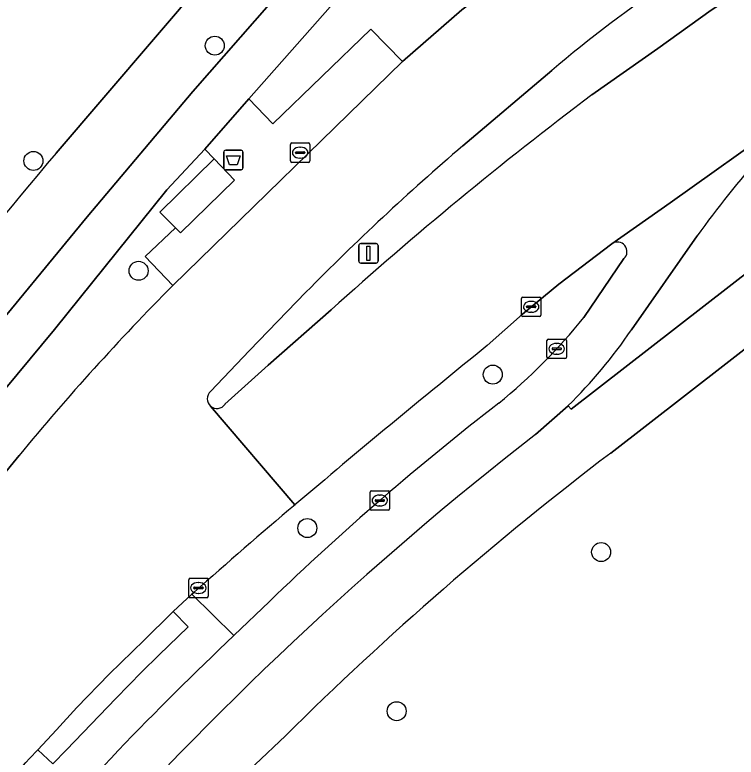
# Model space of a CAD drawing. Extents: x 159960 to 160866, y 382700 to 383354.
# Drawn here: x 160400.81 to 160437.95, y 383255.88 to 383294.09 of the extents above; entities that cross this region are included whole.
import ezdxf

# ---------------------------------------------------------------- set-up
doc = ezdxf.new("R2010")
doc.units = 0
for name, color, linetype in [('IMGEO_Afvalbak', 7, 'Continuous'), ('IMGEO_Berm_groen', 7, 'Continuous'), ('IMGEO_Berm_open', 7, 'Continuous'), ('IMGEO_Boom', 7, 'Continuous'), ('IMGEO_Erf', 7, 'Continuous'), ('IMGEO_Fietspad_open', 7, 'Continuous'), ('IMGEO_Groenvoorziening', 7, 'Continuous'), ('IMGEO_Kolk', 7, 'Continuous'), ('IMGEO_Lichtmast', 7, 'Continuous'), ('IMGEO_Rijbaan_lokaal_gesloten', 7, 'Continuous'), ('IMGEO_Verkeerseiland_open', 7, 'Continuous'), ('IMGEO_Voetpad_gesloten', 7, 'Continuous'), ('IMGEO_Voetpad_open', 7, 'Continuous')]:
    doc.layers.add(name, color=color, linetype=linetype)

msp = doc.modelspace()

# ---------------------------------------------------------------- linework, layer by layer
at = {"layer": 'IMGEO_Afvalbak'}
for p, q in [((160411.67, 383287.122), (160412.46, 383287.122)), ((160412.46, 383287.122), (160411.67, 383287.122)), ((160411.57, 383286.222), (160411.57, 383287.022)), ((160411.57, 383287.022), (160411.57, 383286.222)), ((160412.56, 383287.022), (160412.56, 383286.222)), ((160412.56, 383286.222), (160412.56, 383287.022)), ((160412.46, 383286.122), (160411.67, 383286.122)), ((160411.67, 383286.122), (160412.46, 383286.122))]:
    msp.add_line(p, q, dxfattribs=at)
msp.add_lwpolyline([(160411.713, 383286.836), (160412.417, 383286.836), (160412.268, 383286.366), (160411.862, 383286.366), (160411.713, 383286.836)], dxfattribs=at)
for centre, start, end in [((160411.67, 383287.022), 90, 180), ((160411.67, 383287.022), 90, 180), ((160412.46, 383287.022), 0, 90), ((160412.46, 383287.022), 360, 90), ((160411.67, 383286.222), 180, 270), ((160411.67, 383286.222), 180, 270), ((160412.46, 383286.222), 270, 0), ((160412.46, 383286.222), 270, 0)]:
    msp.add_arc(centre, 0.1, start, end, dxfattribs=at)
at = {"layer": 'IMGEO_Berm_groen'}
for points in [[(160429.296, 383273.974), (160429.455, 383273.802), (160455.331, 383293.876), (160456.522, 383308.527)], [(160426.999, 383305.784), (160412.859, 383289.773), (160414.09, 383288.484), (160419.139, 383293.357), (160420.781, 383291.686), (160423.823, 383294.357), (160428.026, 383297.557), (160429.841, 383298.99)], [(160409.078, 383283.136), (160408.282, 383283.932), (160411.081, 383286.675), (160410.595, 383287.17), (160408.641, 383285.076), (160402.858, 383277.893), (160398.328, 383272.463), (160395.887, 383269.293), (160397.062, 383268.357), (160397.972, 383269.497), (160398.867, 383268.79), (160401.034, 383271.415)], [(160408.95, 383280.166), (160407.521, 383281.655), (160409.078, 383283.136)], [(160435.941, 383282.711), (160432.558, 383277.877)], [(160431.557, 383282.308), (160428.82, 383280.231), (160426.951, 383278.677), (160425.132, 383277.064)], [(160430.117, 383278.52), (160432.179, 383281.543)], [(160410.04, 383264.37), (160409.928, 383264.266), (160412.098, 383262.139), (160413.925, 383263.903)]]:
    msp.add_lwpolyline(points, dxfattribs=at)
for centre, radius, start, end in [((160476.509, 383253.635), 49.912, 132.1093, 144.3701), ((160431.839, 383281.902), 0.494, 313.4925, 124.7346), ((160499.992, 383189.856), 128.236, 135.23099, 140.50513), ((160406.666, 383297.407), 30.111, 309.2764, 321.1528), ((160412.132, 383291.633), 24.626, 314.1843, 326.0402), ((160758.536, 382864.51), 530.433, 128.94328, 130.33094), ((160512.892, 383161.256), 142.586, 127.68411, 133.9544), ((160593.615, 383057.487), 276.587, 130.15942, 131.5837)]:
    msp.add_arc(centre, radius, start, end, dxfattribs=at)
at = {"layer": 'IMGEO_Berm_open'}
msp.add_lwpolyline([(160412.098, 383262.139), (160409.928, 383264.266), (160408.972, 383263.377), (160409.739, 383262.599), (160408.23, 383261.131), (160407.352, 383260.274), (160406.015, 383258.899), (160403.469, 383256.265), (160402.762, 383255.538), (160401.99, 383256.259), (160401.569, 383255.81), (160401.381, 383255.608)], dxfattribs=at)
msp.add_arc((160525.006, 383142.407), 164.572, 133.31976, 139.17317, dxfattribs=at)
at = {"layer": 'IMGEO_Boom'}
for centre in [(160411.109, 383292.504), (160401.77, 383286.571), (160407.187, 383280.916), (160425.422, 383275.572), (160415.874, 383267.676), (160431.003, 383266.438), (160420.473, 383258.248)]:
    msp.add_circle(centre, 0.489, dxfattribs=at)
at = {"layer": 'IMGEO_Erf'}
msp.add_lwpolyline([(160402.939, 383286.98), (160410.517, 383295.827), (160414.865, 383300.708), (160412.947, 383303.057), (160411.638, 383304.574), (160410.927, 383305.287), (160409.42, 383306.607), (160407.85, 383307.867), (160406.277, 383309.095), (160405.453, 383309.675), (160404.287, 383310.442), (160402.42, 383311.607), (160399.782, 383313.197), (160397.451, 383314.436), (160394.323, 383315.825), (160390.43, 383317.329), (160386.792, 383318.704), (160382.972, 383319.807), (160378.836, 383321.134), (160353.138, 383329.606)], dxfattribs=at)
msp.add_arc((160610.757, 383111.741), 271.84, 139.86139, 149.42281, dxfattribs=at)
at = {"layer": 'IMGEO_Fietspad_open'}
for points in [[(160425.599, 383307.806), (160416.978, 383298.12), (160415.622, 383296.596), (160409.982, 383290.143), (160404.533, 383283.689), (160398.866, 383276.83), (160393.529, 383269.868), (160388.714, 383263.145), (160383.615, 383255.458), (160380.25, 383250), (160379.14, 383248.2), (160375.404, 383241.384), (160371.218, 383233.388), (160367.861, 383226.24), (160364.757, 383219.002), (160361.535, 383210.673), (160358.835, 383202.785), (160352.2, 383180.324)], [(160383.328, 383250.558), (160387.303, 383256.751), (160390.83, 383262.019), (160393.278, 383265.662), (160395.36, 383268.555), (160395.887, 383269.293), (160398.328, 383272.463), (160402.858, 383277.893), (160408.641, 383285.076), (160410.595, 383287.17), (160412.859, 383289.773), (160426.999, 383305.784)], [(160443.041, 383290.663), (160441.524, 383289.455), (160440.934, 383288.99), (160440.338, 383288.532), (160434.554, 383284.416), (160431.557, 383282.308)], [(160432.558, 383277.877), (160435.941, 383282.711)], [(160432.179, 383281.543), (160430.117, 383278.52)], [(160427.618, 383272.486), (160429.296, 383273.974)], [(160413.925, 383263.903), (160412.098, 383262.139)]]:
    msp.add_lwpolyline(points, dxfattribs=at)
for centre, radius, start, end in [((160476.509, 383253.635), 49.912, 132.1093, 144.3701), ((160431.839, 383281.902), 0.494, 313.4925, 124.7346), ((160406.666, 383297.407), 30.111, 309.2764, 321.1528), ((160412.132, 383291.633), 24.626, 314.1843, 326.0402), ((160512.892, 383161.256), 142.586, 127.68411, 133.9544), ((160534.83, 383134.449), 174.782, 127.83621, 138.59926), ((160525.006, 383142.407), 164.572, 133.31976, 139.17317)]:
    msp.add_arc(centre, radius, start, end, dxfattribs=at)
at = {"layer": 'IMGEO_Groenvoorziening'}
for points in [[(160455.038, 383289.805), (160431.494, 383271.532)], [(160414.746, 383256.974), (160413.194, 383255.504)]]:
    msp.add_lwpolyline(points, dxfattribs=at)
msp.add_arc((160533.013, 383137.828), 167.878, 127.20886, 134.78797, dxfattribs=at)
at = {"layer": 'IMGEO_Kolk'}
for p, q in [((160415.078, 383287.497), (160415.93, 383287.497)), ((160415.003, 383286.571), (160415.003, 383287.423)), ((160415.491, 383287.277), (160415.516, 383287.277)), ((160416.004, 383287.423), (160416.004, 383286.571)), ((160415.262, 383286.991), (160415.262, 383287.003)), ((160415.7, 383286.954), (160415.302, 383286.954)), ((160415.305, 383287.04), (160415.703, 383287.04)), ((160415.514, 383286.717), (160415.489, 383286.717)), ((160415.746, 383287.003), (160415.746, 383286.991)), ((160415.93, 383286.497), (160415.078, 383286.497)), ((160426.9, 383278.639), (160426.9, 383279.491)), ((160426.975, 383279.565), (160427.827, 383279.565)), ((160427.901, 383279.491), (160427.901, 383278.639)), ((160427.159, 383279.059), (160427.159, 383279.071)), ((160427.202, 383279.108), (160427.6, 383279.108)), ((160427.388, 383279.345), (160427.413, 383279.345)), ((160427.643, 383279.071), (160427.643, 383279.059)), ((160427.597, 383279.022), (160427.199, 383279.022)), ((160427.411, 383278.785), (160427.386, 383278.785)), ((160427.827, 383278.565), (160426.975, 383278.565)), ((160428.214, 383276.474), (160428.214, 383277.326)), ((160428.289, 383277.4), (160429.141, 383277.4)), ((160428.702, 383277.18), (160428.727, 383277.18)), ((160429.215, 383277.326), (160429.215, 383276.474)), ((160428.473, 383276.894), (160428.473, 383276.906)), ((160428.911, 383276.857), (160428.513, 383276.857)), ((160428.516, 383276.943), (160428.914, 383276.943)), ((160428.957, 383276.906), (160428.957, 383276.894)), ((160429.141, 383276.4), (160428.289, 383276.4)), ((160428.725, 383276.62), (160428.7, 383276.62)), ((160419.105, 383268.665), (160419.105, 383269.517)), ((160419.18, 383269.591), (160420.032, 383269.591)), ((160420.106, 383269.517), (160420.106, 383268.665)), ((160419.407, 383269.134), (160419.805, 383269.134)), ((160419.593, 383269.371), (160419.618, 383269.371)), ((160419.364, 383269.085), (160419.364, 383269.097)), ((160419.802, 383269.048), (160419.404, 383269.048)), ((160419.616, 383268.811), (160419.591, 383268.811)), ((160419.848, 383269.097), (160419.848, 383269.085)), ((160420.032, 383268.591), (160419.18, 383268.591)), ((160409.765, 383264.165), (160409.765, 383265.017)), ((160409.84, 383265.091), (160410.692, 383265.091)), ((160410.766, 383265.017), (160410.766, 383264.165)), ((160410.024, 383264.585), (160410.024, 383264.597)), ((160410.462, 383264.548), (160410.064, 383264.548)), ((160410.067, 383264.634), (160410.465, 383264.634)), ((160410.253, 383264.871), (160410.278, 383264.871)), ((160410.508, 383264.597), (160410.508, 383264.585)), ((160410.276, 383264.311), (160410.251, 383264.311)), ((160410.692, 383264.091), (160409.84, 383264.091))]:
    msp.add_line(p, q, dxfattribs=at)
for points in [[(160415.078, 383287.497), (160415.93, 383287.497)], [(160415.003, 383286.571), (160415.003, 383287.423)], [(160416.004, 383287.423), (160416.004, 383286.571)], [(160415.93, 383286.497), (160415.078, 383286.497)], [(160426.9, 383278.639), (160426.9, 383279.491)], [(160426.975, 383279.565), (160427.827, 383279.565)], [(160427.901, 383279.491), (160427.901, 383278.639)], [(160427.827, 383278.565), (160426.975, 383278.565)], [(160428.214, 383276.474), (160428.214, 383277.326)], [(160428.289, 383277.4), (160429.141, 383277.4)], [(160429.215, 383277.326), (160429.215, 383276.474)], [(160429.141, 383276.4), (160428.289, 383276.4)], [(160419.105, 383268.665), (160419.105, 383269.517)], [(160419.18, 383269.591), (160420.032, 383269.591)], [(160420.106, 383269.517), (160420.106, 383268.665)], [(160420.032, 383268.591), (160419.18, 383268.591)], [(160409.765, 383264.165), (160409.765, 383265.017)], [(160409.84, 383265.091), (160410.692, 383265.091)], [(160410.766, 383265.017), (160410.766, 383264.165)], [(160410.692, 383264.091), (160409.84, 383264.091)]]:
    msp.add_lwpolyline(points, dxfattribs=at)
for centre, radius, start, end in [((160415.08, 383287.421), 0.0765, 91.552, 178.448), ((160415.08, 383287.421), 0.0765, 91.552, 178.448), ((160415.928, 383287.421), 0.0765, 1.552, 88.448), ((160415.928, 383287.421), 0.0765, 1.552, 88.448), ((160415.302, 383287), 0.0403, 85.8775, 175.7526), ((160415.299, 383286.99), 0.0366, 178.938, 274.7102), ((160415.703, 383286.997), 0.043, 264.8664, 352.4533), ((160415.707, 383287.002), 0.0386, 1.7309, 96.639), ((160415.08, 383286.573), 0.0765, 181.552, 268.448), ((160415.08, 383286.573), 0.0765, 181.552, 268.448), ((160415.928, 383286.573), 0.0765, 271.552, 358.448), ((160415.928, 383286.573), 0.0765, 271.552, 358.448), ((160426.977, 383279.489), 0.0765, 91.552, 178.448), ((160426.977, 383279.489), 0.0765, 91.552, 178.448), ((160427.825, 383279.489), 0.0765, 1.552, 88.448), ((160427.825, 383279.489), 0.0765, 1.552, 88.448), ((160427.199, 383279.068), 0.0403, 85.8775, 175.7526), ((160427.196, 383279.058), 0.0366, 178.938, 274.7102), ((160427.6, 383279.065), 0.043, 264.8664, 352.4533), ((160427.604, 383279.07), 0.0386, 1.7309, 96.639), ((160426.977, 383278.641), 0.0765, 181.552, 268.448), ((160426.977, 383278.641), 0.0765, 181.552, 268.448), ((160427.825, 383278.641), 0.0765, 271.552, 358.448), ((160427.825, 383278.641), 0.0765, 271.552, 358.448), ((160428.291, 383277.324), 0.0765, 91.552, 178.448), ((160428.291, 383277.324), 0.0765, 91.552, 178.448), ((160429.139, 383277.324), 0.0765, 1.552, 88.448), ((160429.139, 383277.324), 0.0765, 1.552, 88.448), ((160428.513, 383276.903), 0.0403, 85.8775, 175.7526), ((160428.51, 383276.893), 0.0366, 178.938, 274.7102), ((160428.914, 383276.9), 0.043, 264.8664, 352.4533), ((160428.918, 383276.905), 0.0386, 1.7309, 96.639), ((160428.291, 383276.476), 0.0765, 181.552, 268.448), ((160428.291, 383276.476), 0.0765, 181.552, 268.448), ((160429.139, 383276.476), 0.0765, 271.552, 358.448), ((160429.139, 383276.476), 0.0765, 271.552, 358.448), ((160419.182, 383269.515), 0.0765, 91.552, 178.448), ((160419.182, 383269.515), 0.0765, 91.552, 178.448), ((160420.03, 383269.515), 0.0765, 1.552, 88.448), ((160420.03, 383269.515), 0.0765, 1.552, 88.448), ((160419.404, 383269.094), 0.0403, 85.8775, 175.7526), ((160419.809, 383269.096), 0.0386, 1.7309, 96.639), ((160419.401, 383269.084), 0.0366, 178.938, 274.7102), ((160419.805, 383269.091), 0.043, 264.8664, 352.4533), ((160419.182, 383268.667), 0.0765, 181.552, 268.448), ((160419.182, 383268.667), 0.0765, 181.552, 268.448), ((160420.03, 383268.667), 0.0765, 271.552, 358.448), ((160420.03, 383268.667), 0.0765, 271.552, 358.448), ((160409.842, 383265.015), 0.0765, 91.552, 178.448), ((160409.842, 383265.015), 0.0765, 91.552, 178.448), ((160410.69, 383265.015), 0.0765, 1.552, 88.448), ((160410.69, 383265.015), 0.0765, 1.552, 88.448), ((160410.064, 383264.594), 0.0403, 85.8775, 175.7526), ((160410.061, 383264.584), 0.0366, 178.938, 274.7102), ((160410.465, 383264.591), 0.043, 264.8664, 352.4533), ((160410.469, 383264.596), 0.0386, 1.7309, 96.639), ((160409.842, 383264.167), 0.0765, 181.552, 268.448), ((160409.842, 383264.167), 0.0765, 181.552, 268.448), ((160410.69, 383264.167), 0.0765, 271.552, 358.448), ((160410.69, 383264.167), 0.0765, 271.552, 358.448)]:
    msp.add_arc(centre, radius, start, end, dxfattribs=at)
for centre, major_axis, ratio, start_param, end_param in [((160415.49, 383286.997), (-0.387, 0.002), 0.722429, 4.712389, 7.853982), ((160415.515, 383286.997), (-0.39, 0.002), 0.717154, 1.570796, 4.712389), ((160427.387, 383279.065), (-0.387, 0.002), 0.722429, 4.712389, 7.853982), ((160427.412, 383279.065), (-0.39, 0.002), 0.717154, 1.570796, 4.712389), ((160428.701, 383276.9), (-0.387, 0.002), 0.722429, 4.712389, 7.853982), ((160428.726, 383276.9), (-0.39, 0.002), 0.717154, 1.570796, 4.712389), ((160419.592, 383269.091), (-0.387, 0.002), 0.722429, 4.712389, 7.853982), ((160419.617, 383269.091), (-0.39, 0.002), 0.717154, 1.570796, 4.712389), ((160410.252, 383264.591), (-0.387, 0.002), 0.722429, 4.712389, 7.853982), ((160410.277, 383264.591), (-0.39, 0.002), 0.717154, 1.570796, 4.712389)]:
    msp.add_ellipse(centre, major_axis=major_axis, ratio=ratio, start_param=start_param, end_param=end_param, dxfattribs=at)
at = {"layer": 'IMGEO_Lichtmast'}
for p, q in [((160418.525, 383281.415), (160418.525, 383282.215)), ((160418.525, 383282.215), (160418.525, 383281.415)), ((160418.625, 383282.315), (160419.415, 383282.315)), ((160419.415, 383282.315), (160418.625, 383282.315)), ((160419.515, 383282.215), (160419.515, 383281.415)), ((160419.515, 383281.415), (160419.515, 383282.215)), ((160419.415, 383281.315), (160418.625, 383281.315)), ((160418.625, 383281.315), (160419.415, 383281.315))]:
    msp.add_line(p, q, dxfattribs=at)
msp.add_lwpolyline([(160418.945, 383282.19), (160419.095, 383282.19), (160419.095, 383281.44), (160418.945, 383281.44), (160418.945, 383282.19)], dxfattribs=at)
for centre, start, end in [((160418.625, 383282.215), 90, 180), ((160418.625, 383282.215), 90, 180), ((160419.415, 383282.215), 0, 90), ((160419.415, 383282.215), 360, 90), ((160418.625, 383281.415), 180, 270), ((160418.625, 383281.415), 180, 270), ((160419.415, 383281.415), 270, 0), ((160419.415, 383281.415), 270, 0)]:
    msp.add_arc(centre, 0.1, start, end, dxfattribs=at)
at = {"layer": 'IMGEO_Rijbaan_lokaal_gesloten'}
for points in [[(160432.059, 383300.811), (160429.841, 383298.99), (160428.026, 383297.557), (160423.823, 383294.357), (160420.781, 383291.686), (160408.95, 383280.166)], [(160437.768, 383295.053), (160436.675, 383294.327), (160433.924, 383292.353), (160430.52, 383289.969)], [(160423.879, 383287.345), (160428.46, 383291.233)], [(160425.132, 383277.064), (160426.951, 383278.677), (160428.82, 383280.231), (160431.557, 383282.308), (160434.554, 383284.416), (160440.338, 383288.532), (160440.934, 383288.99), (160441.524, 383289.455), (160443.041, 383290.663)], [(160410.886, 383274.709), (160412.891, 383276.816), (160415.805, 383279.816)], [(160417.096, 383278.906), (160413.858, 383276.056), (160411.635, 383274.045)], [(160410.888, 383273.956), (160415.239, 383268.869)], [(160415.239, 383268.869), (160410.888, 383273.956)], [(160401.034, 383271.415), (160398.867, 383268.79), (160396.62, 383265.931), (160395.143, 383263.983), (160386.941, 383252.232), (160385.586, 383250), (160385.125, 383249.242), (160382.738, 383245.649), (160381.675, 383244.05), (160380.639, 383242.338), (160380.012, 383241.301), (160376.916, 383235.854), (160374.048, 383230.202), (160371.779, 383225.157), (160370.664, 383222.748), (160370.009, 383221.18), (160368.618, 383217.526), (160368.562, 383217.366), (160367.656, 383214.792)], [(160392.643, 383245.395), (160396.433, 383250), (160401.381, 383255.608), (160401.569, 383255.81), (160401.99, 383256.259), (160402.952, 383257.285), (160404.007, 383258.436), (160405.679, 383260.156), (160407.47, 383261.909), (160408.879, 383263.291), (160408.972, 383263.377), (160409.928, 383264.266), (160410.04, 383264.37)]]:
    msp.add_lwpolyline(points, dxfattribs=at)
for centre, radius, start, end in [((160475.607, 383235.327), 73.132, 124.13022, 130.1415), ((160551.295, 383129.743), 200.646, 127.00821, 131.97709), ((160506.442, 383190.712), 127.101, 130.51044, 135.4886), ((160499.992, 383189.856), 128.236, 135.23099, 140.50513), ((160758.536, 382864.51), 530.433, 128.94328, 130.33094), ((160411.222, 383274.333), 0.504, 131.8043, 228.5001), ((160411.222, 383274.333), 0.504, 228.4993, 325.0894), ((160593.615, 383057.487), 276.587, 130.15942, 131.5837)]:
    msp.add_arc(centre, radius, start, end, dxfattribs=at)
at = {"layer": 'IMGEO_Verkeerseiland_open'}
for points in [[(160433.924, 383292.353), (160436.675, 383294.327), (160437.768, 383295.053)], [(160430.52, 383289.969), (160433.924, 383292.353)], [(160428.46, 383291.233), (160423.879, 383287.345)], [(160415.805, 383279.816), (160412.891, 383276.816), (160410.886, 383274.709)], [(160411.635, 383274.045), (160413.858, 383276.056), (160417.096, 383278.906)]]:
    msp.add_lwpolyline(points, dxfattribs=at)
for centre, radius, start, end in [((160475.607, 383235.327), 73.132, 124.13022, 130.1415), ((160551.295, 383129.743), 200.646, 127.00821, 131.97709), ((160506.442, 383190.712), 127.101, 130.51044, 135.4886), ((160411.222, 383274.333), 0.504, 131.8043, 228.5001), ((160411.222, 383274.333), 0.504, 228.4993, 325.0894)]:
    msp.add_arc(centre, radius, start, end, dxfattribs=at)
at = {"layer": 'IMGEO_Voetpad_gesloten'}
msp.add_lwpolyline([(160411.081, 383286.675), (160408.282, 383283.932), (160409.078, 383283.136), (160409.352, 383282.863), (160412.118, 383285.576)], close=True, dxfattribs=at)
at = {"layer": 'IMGEO_Voetpad_open'}
for points in [[(160409.982, 383290.143), (160415.622, 383296.596), (160416.978, 383298.12), (160414.865, 383300.708), (160410.517, 383295.827), (160402.939, 383286.98)], [(160431.494, 383271.532), (160455.038, 383289.805), (160455.331, 383293.876), (160429.455, 383273.802), (160429.296, 383273.974), (160427.618, 383272.486)], [(160352.2, 383180.324), (160358.835, 383202.785), (160361.535, 383210.673), (160364.757, 383219.002), (160367.861, 383226.24), (160371.218, 383233.388), (160375.404, 383241.384), (160379.14, 383248.2), (160380.25, 383250), (160383.615, 383255.458), (160388.714, 383263.145), (160393.529, 383269.868), (160398.866, 383276.83), (160404.533, 383283.689), (160409.982, 383290.143)], [(160404.207, 383246.768), (160409.79, 383251.977), (160413.194, 383255.504), (160414.746, 383256.974)]]:
    msp.add_lwpolyline(points, dxfattribs=at)
for points in [[(160420.781, 383291.686), (160419.139, 383293.357), (160414.09, 383288.484), (160412.859, 383289.773), (160410.595, 383287.17), (160411.081, 383286.675), (160412.118, 383285.576), (160409.352, 383282.863), (160409.078, 383283.136), (160407.521, 383281.655), (160408.95, 383280.166)], [(160408.972, 383263.377), (160408.879, 383263.291), (160407.47, 383261.909), (160405.679, 383260.156), (160404.007, 383258.436), (160402.952, 383257.285), (160401.99, 383256.259), (160402.762, 383255.538), (160403.469, 383256.265), (160406.015, 383258.899), (160407.352, 383260.274), (160408.23, 383261.131), (160409.739, 383262.599)]]:
    msp.add_lwpolyline(points, close=True, dxfattribs=at)
for centre, radius, start, end in [((160610.757, 383111.741), 271.84, 139.86139, 149.42281), ((160534.83, 383134.449), 174.782, 127.83621, 138.59926), ((160533.013, 383137.828), 167.878, 127.20886, 134.78797)]:
    msp.add_arc(centre, radius, start, end, dxfattribs=at)

doc.saveas('drawing.dxf')
